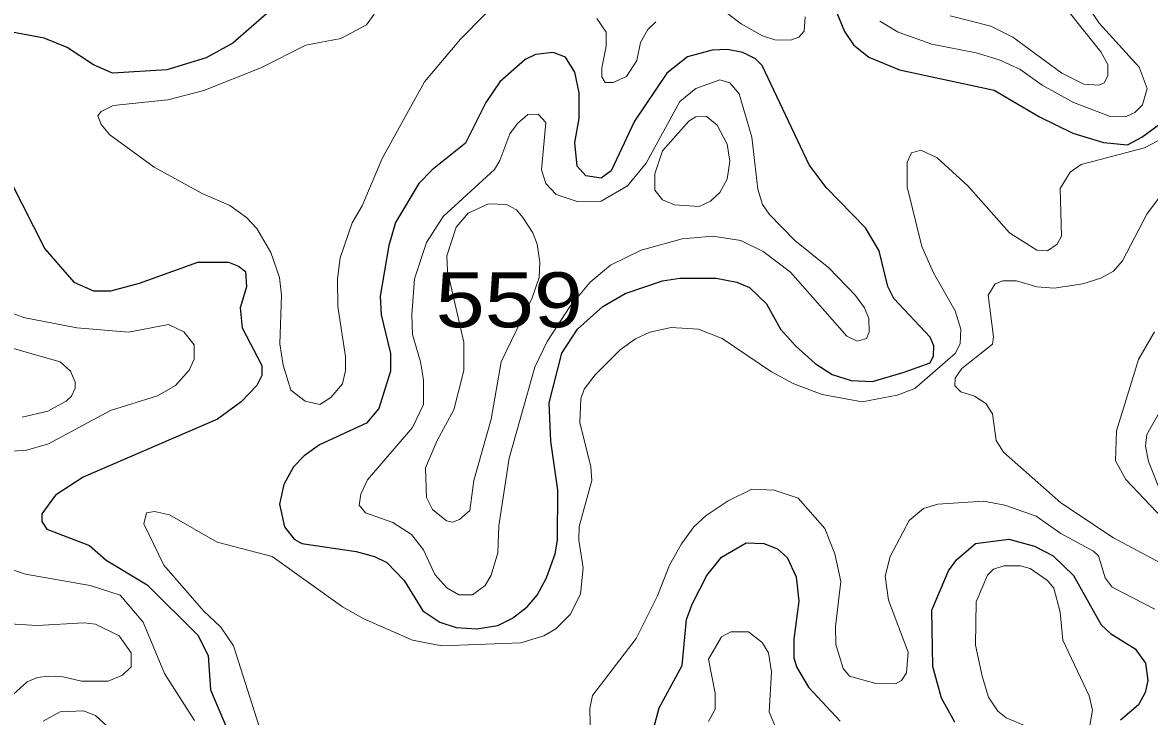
# Model space of a CAD drawing. Extents: x 577 to 602.9, y 7483.8 to 7511.6.
# Drawn here: x 578.347 to 579.985, y 7495.913 to 7496.922 of the extents above; entities that cross this region are included whole.
import ezdxf
from ezdxf.enums import TextEntityAlignment as Align

# ---------------------------------------------------------------- set-up
doc = ezdxf.new("R2010")
doc.units = 0
doc.header["$LTSCALE"] = 0.032
doc.layers.add('1', color=7, linetype='Continuous', lineweight=25)
doc.layers.add('2', color=7, linetype='Continuous', lineweight=13)
doc.layers.add('61', color=7, linetype='Continuous')

msp = doc.modelspace()

# ---------------------------------------------------------------- linework, layer by layer
at = {"layer": '1'}
for points in [[(579.5003, 7497.0099), (579.5416, 7496.9089), (579.5544, 7496.8898), (579.5766, 7496.8716), (579.6212, 7496.8533), (579.7587, 7496.8238), (579.8247, 7496.7849), (579.8732, 7496.761), (579.9178, 7496.7475), (579.9527, 7496.7443), (579.9735, 7496.7553), (580.0096, 7496.782)], [(578.7131, 7496.9447), (578.6526, 7496.8922), (578.6137, 7496.8708), (578.5564, 7496.8533), (578.4777, 7496.8485), (578.4499, 7496.8604), (578.4117, 7496.8859), (578.3783, 7496.8994), (578.2924, 7496.9153)], [(578.3298, 7496.6903), (578.3791, 7496.5932), (578.4212, 7496.5447), (578.4499, 7496.532), (578.4753, 7496.532), (578.5167, 7496.5431), (578.6017, 7496.5734)], [(578.6017, 7496.5734), (578.6463, 7496.5734), (578.6606, 7496.5678), (578.6709, 7496.5598), (578.6725, 7496.5376), (578.663, 7496.5074), (578.6662, 7496.4779), (578.6948, 7496.4231), (578.6948, 7496.4088), (578.6876, 7496.3944), (578.6646, 7496.3706), (578.6304, 7496.3451), (578.4348, 7496.2609), (578.395, 7496.2346), (578.3751, 7496.2076), (578.3751, 7496.1964), (578.3823, 7496.1853), (578.4443, 7496.1615), (578.4682, 7496.14), (578.5278, 7496.1042), (578.6017, 7496.031), (578.6168, 7496.0016), (578.62, 7495.9515), (578.6455, 7495.8911)], [(579.2721, 7495.9253), (579.3055, 7495.9873), (579.3118, 7496.0541), (579.3198, 7496.0764), (579.3413, 7496.1177), (579.3627, 7496.1448), (579.3985, 7496.1654), (579.424, 7496.1646), (579.4438, 7496.1567), (579.4581, 7496.144), (579.4709, 7496.1161), (579.4748, 7496.0804), (579.4677, 7496.0255), (579.4677, 7495.9984), (579.4717, 7495.9849), (579.4892, 7495.9555), (579.5353, 7495.9062)], [(579.7015, 7495.9046), (579.6824, 7495.9396), (579.6697, 7495.9857), (579.6681, 7496.0676), (579.6927, 7496.1249), (579.7039, 7496.1408), (579.7318, 7496.1647), (579.7802, 7496.171), (579.8176, 7496.1607), (579.8446, 7496.1464), (579.874, 7496.1177), (579.9146, 7496.0462), (579.9281, 7496.0334), (579.9639, 7496.0112), (579.979, 7495.9905), (579.9822, 7495.9651), (579.9782, 7495.9476), (579.9686, 7495.9301), (579.9424, 7495.9078)], [(579.2586, 7495.8744), (579.2721, 7495.9253)]]:
    msp.add_lwpolyline(points, dxfattribs=at)
msp.add_lwpolyline([(579.6283, 7496.4134), (579.6657, 7496.427), (579.6705, 7496.4374), (579.6713, 7496.4517), (579.6657, 7496.4644), (579.6132, 7496.5209), (579.6045, 7496.5384), (579.5917, 7496.5901), (579.5719, 7496.6235), (579.5146, 7496.6823), (579.49, 7496.7149), (579.4216, 7496.8596), (579.412, 7496.8692), (579.3937, 7496.8787), (579.3715, 7496.8827), (579.3492, 7496.8819), (579.3134, 7496.8723), (579.2832, 7496.8485), (579.2363, 7496.7785), (579.2021, 7496.7062), (579.1878, 7496.6958), (579.1655, 7496.699), (579.1528, 7496.7133), (579.1496, 7496.7475), (579.156, 7496.7825), (579.156, 7496.8199), (579.1496, 7496.8501), (579.1361, 7496.8716), (579.1178, 7496.8787), (579.0924, 7496.8755), (579.0773, 7496.8684), (579.0407, 7496.8358), (579.02, 7496.8056), (578.9906, 7496.7467), (578.9421, 7496.7077), (578.923, 7496.6879), (578.8888, 7496.6314), (578.8793, 7496.598), (578.8665, 7496.5241), (578.8681, 7496.497), (578.8816, 7496.4406), (578.8816, 7496.4151), (578.8649, 7496.361), (578.8467, 7496.3396), (578.7783, 7496.3078), (578.756, 7496.2919), (578.7409, 7496.276), (578.7266, 7496.2505), (578.7202, 7496.2219), (578.7274, 7496.1885), (578.7417, 7496.171), (578.7528, 7496.1646), (578.8315, 7496.1527), (578.8586, 7496.1456), (578.8761, 7496.1368), (578.9015, 7496.1106), (578.9286, 7496.0668), (578.9532, 7496.0501), (578.9771, 7496.0422), (579.0073, 7496.0406), (579.0375, 7496.0454), (579.059, 7496.0557), (579.0804, 7496.0724), (579.0948, 7496.0891), (579.1083, 7496.1145), (579.121, 7496.1495), (579.1242, 7496.1694), (579.125, 7496.2418), (579.1146, 7496.3133), (579.1122, 7496.369), (579.1305, 7496.4414), (579.1536, 7496.4763), (579.1902, 7496.509), (579.2228, 7496.528), (579.2768, 7496.5463), (579.3023, 7496.5503), (579.3548, 7496.5503), (579.385, 7496.5447), (579.4033, 7496.5368), (579.4279, 7496.5129), (579.4486, 7496.4763), (579.4701, 7496.4517), (579.4987, 7496.4263), (579.5234, 7496.4103), (579.5512, 7496.4016), (579.5822, 7496.4)], close=True, dxfattribs=at)
at = {"layer": '2'}
for points in [[(578.8578, 7496.9344), (578.8467, 7496.9185), (578.8093, 7496.8986), (578.7584, 7496.889), (578.6932, 7496.8564), (578.6105, 7496.823), (578.558, 7496.8095), (578.4785, 7496.8016), (578.461, 7496.7928), (578.4562, 7496.7865), (578.461, 7496.7737), (578.4737, 7496.7586), (578.5381, 7496.7117), (578.6081, 7496.6736), (578.6479, 7496.6561), (578.6725, 7496.6386), (578.6876, 7496.6227), (578.7075, 7496.5877), (578.7202, 7496.5511), (578.7234, 7496.5256), (578.721, 7496.4549), (578.7258, 7496.4239), (578.7369, 7496.3873), (578.7576, 7496.3714), (578.7791, 7496.3666), (578.795, 7496.377), (578.8117, 7496.3968), (578.8164, 7496.4159), (578.8164, 7496.4366), (578.8053, 7496.509), (578.8045, 7496.5495), (578.8085, 7496.5797), (578.826, 7496.6306), (578.8403, 7496.6553), (578.8697, 7496.7244), (578.9309, 7496.8358), (578.9834, 7496.8978), (579.0534, 7496.9694)], [(579.6951, 7496.932), (579.754, 7496.9169), (579.7858, 7496.901), (579.8573, 7496.8485), (579.8891, 7496.8326), (579.9114, 7496.831), (579.9186, 7496.8342), (579.9241, 7496.8445), (579.9241, 7496.8612), (579.9138, 7496.8795), (579.839, 7496.9741)], [(579.8899, 7496.9542), (579.9114, 7496.9209), (579.9694, 7496.8572), (579.9814, 7496.8262), (579.9742, 7496.8024), (579.9631, 7496.7912), (579.9496, 7496.7849), (579.9265, 7496.7857), (579.874, 7496.8056), (579.8287, 7496.831), (579.7961, 7496.8541), (579.7659, 7496.8676), (579.7325, 7496.8779), (579.6681, 7496.8906), (579.6196, 7496.9081), (579.5925, 7496.924)], [(579.3532, 7496.9487), (579.3914, 7496.9201), (579.4224, 7496.9026), (579.4399, 7496.897), (579.4629, 7496.8962), (579.4748, 7496.901), (579.4828, 7496.9097), (579.4843, 7496.9305)], [(579.1814, 7496.928), (579.1949, 7496.9081), (579.1949, 7496.8875), (579.1886, 7496.8564), (579.1886, 7496.8429), (579.1934, 7496.835), (579.2053, 7496.835), (579.2244, 7496.8437), (579.2395, 7496.8668), (579.245, 7496.893), (579.2554, 7496.9121), (579.2673, 7496.9232)], [(580.0059, 7496.7551), (579.9773, 7496.7399), (579.8852, 7496.7157), (579.8693, 7496.7046), (579.8549, 7496.6807), (579.8565, 7496.6115), (579.8502, 7496.5996), (579.8366, 7496.5901), (579.8207, 7496.5909), (579.781, 7496.6163), (579.7206, 7496.6847), (579.676, 7496.7252), (579.6522, 7496.7364), (579.6387, 7496.7324), (579.6323, 7496.7189), (579.6323, 7496.6831), (579.6538, 7496.5964), (579.6705, 7496.5583), (579.7023, 7496.5026), (579.7102, 7496.4763), (579.7094, 7496.4549), (579.7023, 7496.4406), (579.6434, 7496.3897), (579.618, 7496.3801), (579.5671, 7496.3706), (579.509, 7496.3809), (579.4677, 7496.3968), (579.4351, 7496.4143), (579.3635, 7496.4628), (579.3293, 7496.4763), (579.2896, 7496.4787), (579.2586, 7496.4716), (579.2379, 7496.462), (579.2156, 7496.4461), (579.179, 7496.4096), (579.1631, 7496.3889), (579.1584, 7496.3746), (579.1568, 7496.3404), (579.1727, 7496.276), (579.1743, 7496.2561), (579.156, 7496.1893), (579.1552, 7496.1694), (579.1615, 7496.1289), (579.1576, 7496.0907), (579.1425, 7496.0613), (579.1218, 7496.0406), (579.1043, 7496.0303), (579.0709, 7496.0199), (578.9564, 7496.0159), (578.9135, 7496.0239), (578.8427, 7496.0549), (578.8117, 7496.0724), (578.7099, 7496.1456), (578.6296, 7496.1662), (578.5604, 7496.206), (578.5389, 7496.2108), (578.527, 7496.2092), (578.523, 7496.1933), (578.5524, 7496.1328), (578.6097, 7496.0668), (578.6351, 7496.043), (578.6534, 7496.0159), (578.6948, 7495.8863)], [(580.0013, 7496.136), (579.9321, 7496.1726), (579.8557, 7496.2235), (579.7722, 7496.2974), (579.7619, 7496.3141), (579.7563, 7496.3531), (579.7468, 7496.3682), (579.7301, 7496.3785), (579.7102, 7496.3849), (579.7015, 7496.3937), (579.7023, 7496.4048), (579.7118, 7496.4191), (579.7563, 7496.4541), (579.7579, 7496.4652), (579.75, 7496.5256), (579.7603, 7496.5423), (579.7714, 7496.5463), (579.7913, 7496.5463), (579.8207, 7496.5376), (579.8462, 7496.536), (579.8875, 7496.5423), (579.9138, 7496.5503), (579.9321, 7496.5606), (579.9456, 7496.5757), (579.9806, 7496.6433), (580.0203, 7496.6966)], [(578.3123, 7496.2982), (578.3513, 7496.2998), (578.3847, 7496.3094), (578.4745, 7496.3579), (578.5429, 7496.3793), (578.5691, 7496.3944), (578.589, 7496.4167), (578.5962, 7496.4326), (578.5962, 7496.4533), (578.5811, 7496.4724), (578.5588, 7496.4827), (578.5008, 7496.4716), (578.426, 7496.4779), (578.3481, 7496.493), (578.3266, 7496.5018)], [(579.9917, 7496.4724), (579.9686, 7496.4318), (579.9368, 7496.3284), (579.9353, 7496.2847), (579.9504, 7496.2577), (580.0299, 7496.1734)], [(578.3465, 7496.3483), (578.3839, 7496.3571), (578.4101, 7496.3714), (578.4181, 7496.3785), (578.4236, 7496.3905), (578.4236, 7496.3992), (578.4165, 7496.4151), (578.4014, 7496.4286), (578.3147, 7496.4533)], [(580.002, 7496.2362), (579.983, 7496.2839), (579.979, 7496.3062), (579.9806, 7496.3229), (580.0195, 7496.3913)], [(579.1727, 7495.8625), (579.1711, 7495.9245), (579.1751, 7495.9436), (579.2387, 7496.0263), (579.2697, 7496.0883), (579.2872, 7496.1328), (579.3047, 7496.1638), (579.3222, 7496.1885), (579.3405, 7496.2052), (579.3723, 7496.2267), (579.4065, 7496.2434), (579.4391, 7496.2418), (579.474, 7496.2306), (579.513, 7496.1861), (579.5273, 7496.1495), (579.5361, 7496.109), (579.5281, 7496.0438), (579.5289, 7496.0175), (579.5393, 7495.9825), (579.5488, 7495.9714), (579.587, 7495.9611), (579.6156, 7495.9603), (579.6243, 7495.9651), (579.6315, 7495.9762), (579.6339, 7496.0064), (579.6053, 7496.0819), (579.6005, 7496.1169), (579.6076, 7496.1456), (579.6355, 7496.198), (579.6561, 7496.2155), (579.6768, 7496.2219), (579.7436, 7496.2259), (579.7746, 7496.2203), (579.82, 7496.2044), (579.8557, 7496.179), (579.9034, 7496.1535), (579.9106, 7496.1464), (579.9201, 7496.1145), (579.9305, 7496.101), (579.9925, 7496.0692)], [(578.597, 7495.907), (578.5532, 7495.9754), (578.5222, 7496.0501), (578.4888, 7496.0891), (578.4451, 7496.1034), (578.3513, 7496.1201), (578.2709, 7496.1471)], [(578.3051, 7495.9038), (578.3338, 7495.9452), (578.3536, 7495.9635), (578.3688, 7495.9698), (578.3847, 7495.9714), (578.4061, 7495.9706), (578.4324, 7495.9643), (578.4713, 7495.9643), (578.492, 7495.973), (578.5047, 7495.9849), (578.5047, 7496.0056), (578.4872, 7496.0303), (578.453, 7496.047), (578.4363, 7496.0493), (578.368, 7496.0454), (578.3362, 7496.047), (578.2503, 7496.0708), (578.2264, 7496.0811)], [(579.443, 7495.8927), (579.4319, 7495.9197), (579.4351, 7495.9778), (579.4311, 7496.0056), (579.4216, 7496.0207), (579.4017, 7496.0358), (579.3762, 7496.0358), (579.3627, 7496.0287), (579.3436, 7495.9961), (579.3532, 7495.9468), (579.3532, 7495.9237), (579.3436, 7495.9054)], [(578.3767, 7495.9062), (578.4014, 7495.9197), (578.4355, 7495.9213), (578.453, 7495.9142), (578.5198, 7495.8529)]]:
    msp.add_lwpolyline(points, dxfattribs=at)
for points in [[(579.3603, 7496.8389), (579.3747, 7496.8342), (579.3882, 7496.8183), (579.4065, 7496.7555), (579.4152, 7496.6799), (579.4224, 7496.6576), (579.4319, 7496.6433), (579.4693, 7496.6052), (579.5186, 7496.5654), (579.5575, 7496.5249), (579.5703, 7496.5074), (579.5766, 7496.4915), (579.5774, 7496.4716), (579.5734, 7496.4628), (579.5599, 7496.4589), (579.5448, 7496.466), (579.4629, 7496.559), (579.4232, 7496.5893), (579.3906, 7496.6052), (579.35, 7496.6115), (579.3055, 7496.6076), (579.2458, 7496.5909), (579.2013, 7496.5694), (579.1719, 7496.5447), (579.1425, 7496.5097), (579.1091, 7496.4581), (579.0916, 7496.4207), (579.0542, 7496.2887), (579.0391, 7496.1901), (579.0375, 7496.1511), (579.028, 7496.1185), (579.0192, 7496.1034), (579.0009, 7496.0899), (578.981, 7496.0899), (578.9635, 7496.1002), (578.9461, 7496.1193), (578.9294, 7496.1551), (578.9119, 7496.1774), (578.8848, 7496.1949), (578.8451, 7496.2092), (578.8363, 7496.2203), (578.8387, 7496.2362), (578.8482, 7496.2569), (578.9135, 7496.3332), (578.9294, 7496.3666), (578.9294, 7496.4024), (578.9254, 7496.4286), (578.9135, 7496.4684), (578.9127, 7496.497), (578.9166, 7496.5495), (578.9341, 7496.602), (578.958, 7496.6402), (579.0327, 7496.7085), (579.0407, 7496.7213), (579.055, 7496.7602), (579.0661, 7496.7753), (579.0812, 7496.7881), (579.0963, 7496.7889), (579.1075, 7496.7769), (579.1011, 7496.7077), (579.1075, 7496.6879), (579.1226, 7496.672), (579.1528, 7496.6616), (579.1878, 7496.6624), (579.226, 7496.6847), (579.253, 7496.7173), (579.3023, 7496.8071), (579.3254, 7496.8262)], [(579.2768, 7496.7356), (579.315, 7496.7785), (579.3254, 7496.7849), (579.3405, 7496.7857), (579.3564, 7496.7729), (579.3707, 7496.7451), (579.3747, 7496.7205), (579.3707, 7496.6942), (579.3603, 7496.6751), (579.3468, 7496.6624), (579.3301, 7496.6545), (579.2943, 7496.6569), (579.2768, 7496.664), (579.2657, 7496.6783), (579.2657, 7496.7022)], [(579.0741, 7496.6386), (579.0884, 7496.6162), (579.0946, 7496.5997), (579.0988, 7496.5735), (579.0979, 7496.5511), (579.0876, 7496.5217), (579.0423, 7496.4286), (579.028, 7496.3451), (579.0025, 7496.2561), (578.9969, 7496.2124), (578.9818, 7496.1996), (578.9715, 7496.1957), (578.9628, 7496.1972), (578.9429, 7496.2139), (578.9341, 7496.2314), (578.9325, 7496.2744), (578.9492, 7496.3141), (578.9739, 7496.3587), (578.9882, 7496.4159), (578.9882, 7496.4573), (578.9643, 7496.5606), (578.9635, 7496.5829), (578.9771, 7496.6243), (578.9946, 7496.6449), (579.024, 7496.6584), (579.0502, 7496.6576), (579.0645, 7496.6497)], [(579.7412, 7495.9714), (579.7508, 7495.9412), (579.7643, 7495.9205), (579.7762, 7495.911), (579.8088, 7495.8975), (579.8502, 7495.8879), (579.8836, 7495.8879), (579.8979, 7495.8998), (579.9019, 7495.9221), (579.8971, 7495.9428), (579.8589, 7496.0239), (579.8549, 7496.0644), (579.8454, 7496.0994), (579.8366, 7496.1106), (579.8112, 7496.1281), (579.7969, 7496.132), (579.773, 7496.132), (579.7579, 7496.1273), (579.7492, 7496.1185), (579.7325, 7496.0796), (579.7317, 7496.0167)]]:
    msp.add_lwpolyline(points, close=True, dxfattribs=at)

# ---------------------------------------------------------------- texts
at = {"layer": '61', "width": 1.2}
msp.add_text('559', height=0.08, dxfattribs=at).set_placement((579.0543, 7496.4788), align=Align.CENTER)

doc.saveas('drawing.dxf')
